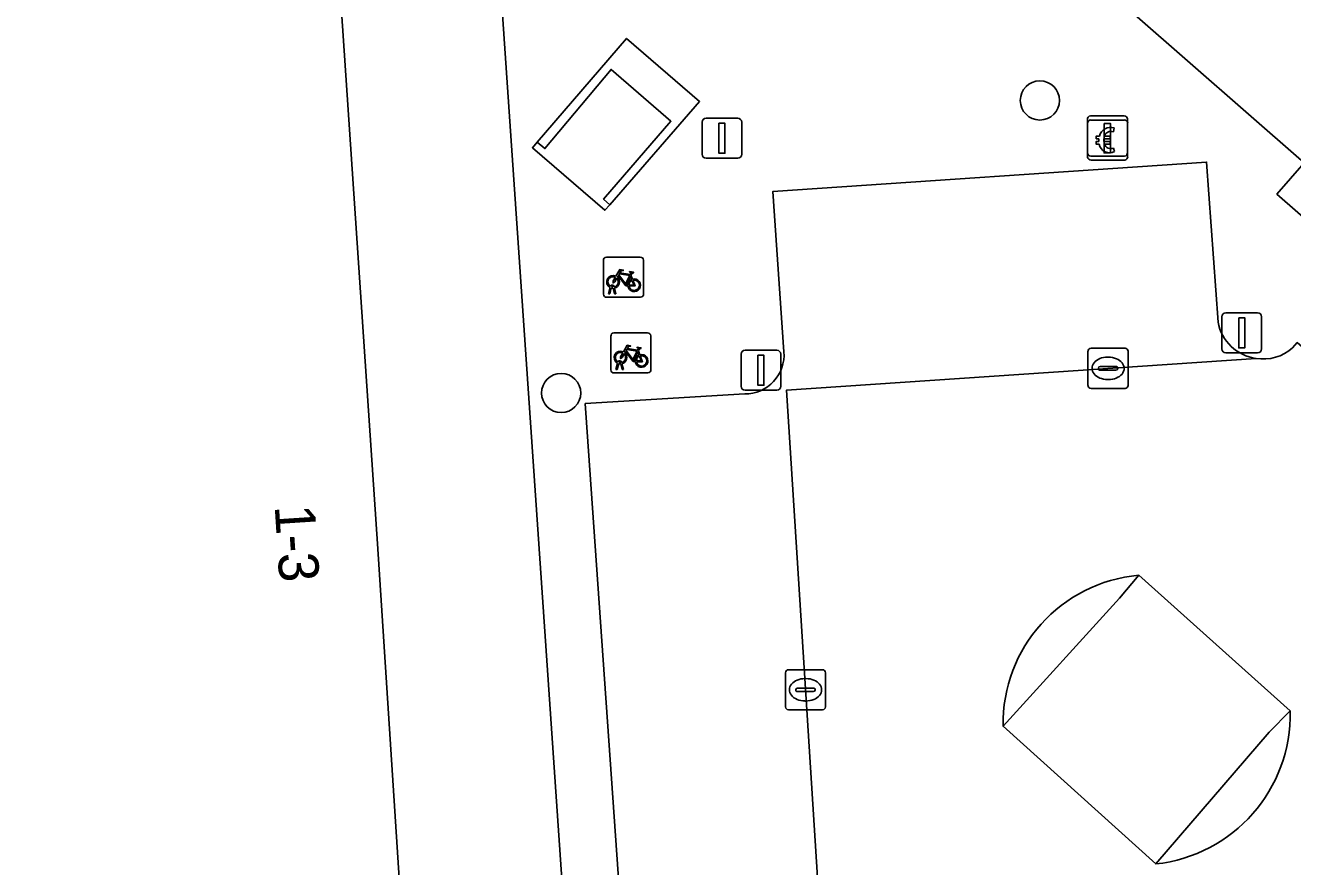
# Model space of a CAD drawing. Extents: x 158472 to 159562, y 388525 to 389606.
# Drawn here: x 158702.98 to 158734.61, y 388856.57 to 388877.57 of the extents above; entities that cross this region are included whole.
import ezdxf

# ---------------------------------------------------------------- set-up
doc = ezdxf.new("R2010")
doc.units = 0
for name, color, linetype in [('IMGEO_Betaalautomaat', 7, 'Continuous'), ('IMGEO_Boom', 7, 'Continuous'), ('IMGEO_Erf', 7, 'Continuous'), ('IMGEO_Fietsenrek', 7, 'Continuous'), ('IMGEO_Kolk', 7, 'Continuous'), ('IMGEO_Laadpaal', 7, 'Continuous'), ('IMGEO_Lichtmast', 7, 'Continuous'), ('IMGEO_Pand', 7, 'Continuous'), ('IMGEO_Pand_nummerreeks', 7, 'Continuous'), ('IMGEO_Parkeervlak_open', 7, 'Continuous'), ('IMGEO_Rijbaan_lokaal_open', 7, 'Continuous'), ('IMGEO_Verkeerseiland_open', 7, 'Continuous'), ('IMGEO_Voetpad_open', 7, 'Continuous')]:
    doc.layers.add(name, color=color, linetype=linetype)

msp = doc.modelspace()

# ---------------------------------------------------------------- linework, layer by layer
at = {"layer": 'IMGEO_Betaalautomaat'}
for p, q in [((158729.493, 388874.279), (158729.493, 388875.12)), ((158729.493, 388875.12), (158729.493, 388874.279)), ((158729.568, 388875.203), (158730.409, 388875.203)), ((158730.409, 388875.203), (158729.568, 388875.203)), ((158730.155, 388875.008), (158730.138, 388874.908)), ((158730.492, 388875.129), (158730.492, 388874.288)), ((158730.492, 388874.288), (158730.492, 388875.129)), ((158729.776, 388874.667), (158729.776, 388874.735)), ((158729.897, 388874.735), (158729.897, 388874.667)), ((158730.142, 388874.502), (158730.164, 388874.415)), ((158730.418, 388874.204), (158729.577, 388874.204)), ((158729.577, 388874.204), (158730.418, 388874.204))]:
    msp.add_line(p, q, dxfattribs=at)
for points in [[(158729.776, 388874.735), (158729.707, 388874.735), (158729.707, 388874.804), (158729.786, 388874.804)], [(158729.908, 388874.804), (158730.055, 388874.804), (158730.055, 388874.735), (158729.897, 388874.735)], [(158729.781, 388874.598), (158729.707, 388874.598), (158729.707, 388874.667), (158729.776, 388874.667)], [(158729.897, 388874.667), (158730.055, 388874.667), (158730.055, 388874.598), (158729.911, 388874.598)]]:
    msp.add_lwpolyline(points, dxfattribs=at)
for centre, radius, start, end in [((158729.571, 388875.126), 0.0779, 92.4484, 184.2845), ((158729.571, 388875.126), 0.0779, 92.4484, 184.2845), ((158730.069, 388874.728), 0.293, 73.014, 165.0139), ((158730.415, 388875.126), 0.0779, 2.4484, 94.2845), ((158730.415, 388875.126), 0.0779, 2.4484, 94.2845), ((158730.075, 388874.741), 0.179, 69.3236, 159.5683), ((158730.042, 388874.653), 0.267, 191.8096, 297.0389), ((158730.075, 388874.668), 0.179, 202.7625, 291.8693), ((158729.571, 388874.282), 0.0779, 182.4484, 274.2845), ((158729.571, 388874.282), 0.0779, 182.4484, 274.2845), ((158730.415, 388874.282), 0.0779, 272.4484, 4.2845), ((158730.415, 388874.282), 0.0779, 272.4484, 4.2845)]:
    msp.add_arc(centre, radius, start, end, dxfattribs=at)
at = {"layer": 'IMGEO_Boom'}
for centre in [(158728.301, 388875.692), (158716.352, 388868.39)]:
    msp.add_circle(centre, 0.489, dxfattribs=at)
at = {"layer": 'IMGEO_Erf'}
msp.add_lwpolyline([(158755.409, 388834.448), (158755.525, 388834.58), (158744.162, 388844.524), (158717.279, 388843.045), (158714.843, 388878.448), (158710.585, 388882.112), (158711.768, 388864.623), (158712.592, 388851.925), (158713.284, 388842.825), (158695.563, 388822.552), (158691.151, 388817.503), (158723.402, 388789.393), (158732.269, 388781.671)], dxfattribs=at)
at = {"layer": 'IMGEO_Fietsenrek'}
for p, q in [((158717.408, 388870.855), (158717.408, 388871.696)), ((158717.408, 388871.696), (158717.408, 388870.855)), ((158717.483, 388871.78), (158718.324, 388871.78)), ((158718.324, 388871.78), (158717.483, 388871.78)), ((158718.408, 388871.705), (158718.408, 388870.864)), ((158718.408, 388870.864), (158718.408, 388871.705)), ((158718.095, 388871.329), (158718.131, 388871.234)), ((158717.535, 388870.864), (158717.574, 388871.024)), ((158717.604, 388871.012), (158717.569, 388870.864)), ((158717.646, 388871.036), (158717.645, 388871.04)), ((158717.687, 388870.864), (158717.653, 388871.006)), ((158717.677, 388871.047), (158717.678, 388871.04)), ((158717.685, 388871.01), (158717.72, 388870.864)), ((158718.333, 388870.78), (158717.492, 388870.78)), ((158717.492, 388870.78), (158718.333, 388870.78)), ((158717.569, 388870.864), (158717.535, 388870.864)), ((158717.72, 388870.864), (158717.687, 388870.864)), ((158717.593, 388868.966), (158717.593, 388869.807)), ((158717.593, 388869.807), (158717.593, 388868.966)), ((158717.668, 388869.891), (158718.509, 388869.891)), ((158718.509, 388869.891), (158717.668, 388869.891)), ((158718.593, 388869.816), (158718.593, 388868.975)), ((158718.593, 388868.975), (158718.593, 388869.816)), ((158718.28, 388869.44), (158718.316, 388869.345)), ((158717.72, 388868.975), (158717.759, 388869.135)), ((158717.789, 388869.123), (158717.754, 388868.975)), ((158717.831, 388869.147), (158717.83, 388869.151)), ((158717.872, 388868.975), (158717.838, 388869.117)), ((158717.862, 388869.158), (158717.863, 388869.151)), ((158717.87, 388869.121), (158717.905, 388868.975)), ((158718.518, 388868.891), (158717.677, 388868.891)), ((158717.677, 388868.891), (158718.518, 388868.891)), ((158717.754, 388868.975), (158717.72, 388868.975)), ((158717.905, 388868.975), (158717.872, 388868.975))]:
    msp.add_line(p, q, dxfattribs=at)
for points in [[(158717.742, 388871.254), (158717.69, 388871.164), (158717.65, 388871.139), (158717.651, 388871.186), (158717.706, 388871.28)], [(158717.721, 388871.306), (158717.816, 388871.47), (158717.902, 388871.456), (158717.904, 388871.447), (158717.848, 388871.436), (158717.821, 388871.391), (158718.077, 388871.35)], [(158718.017, 388871.062), (158717.967, 388871.062), (158717.776, 388871.313), (158717.757, 388871.281)], [(158718.064, 388871.325), (158717.807, 388871.366), (158717.79, 388871.337), (158717.957, 388871.117), (158718.064, 388871.325)], [(158718.112, 388871.227), (158718.082, 388871.304), (158717.973, 388871.086), (158718.016, 388871.086)], [(158718.046, 388871.086), (158718.166, 388871.085), (158718.122, 388871.199)], [(158718.142, 388871.206), (158718.197, 388871.061), (158718.047, 388871.061)], [(158718.077, 388871.35), (158718.102, 388871.399), (158718.096, 388871.403), (158718.073, 388871.407), (158718.061, 388871.414), (158718.06, 388871.417), (158718.062, 388871.422), (158718.157, 388871.407), (158718.159, 388871.397), (158718.149, 388871.384), (158718.137, 388871.378), (158718.123, 388871.384), (158718.095, 388871.329)], [(158717.927, 388869.365), (158717.875, 388869.275), (158717.835, 388869.25), (158717.836, 388869.297), (158717.891, 388869.391)], [(158717.906, 388869.417), (158718.001, 388869.581), (158718.087, 388869.567), (158718.089, 388869.558), (158718.033, 388869.547), (158718.006, 388869.502), (158718.262, 388869.461)], [(158718.202, 388869.173), (158718.152, 388869.173), (158717.961, 388869.424), (158717.942, 388869.392)], [(158718.249, 388869.436), (158717.992, 388869.477), (158717.975, 388869.448), (158718.142, 388869.228), (158718.249, 388869.436)], [(158718.297, 388869.338), (158718.267, 388869.415), (158718.158, 388869.197), (158718.201, 388869.197)], [(158718.231, 388869.197), (158718.351, 388869.196), (158718.307, 388869.31)], [(158718.327, 388869.317), (158718.382, 388869.172), (158718.232, 388869.172)], [(158718.262, 388869.461), (158718.287, 388869.51), (158718.281, 388869.514), (158718.258, 388869.518), (158718.246, 388869.525), (158718.245, 388869.528), (158718.247, 388869.533), (158718.342, 388869.518), (158718.344, 388869.508), (158718.334, 388869.495), (158718.322, 388869.489), (158718.308, 388869.495), (158718.28, 388869.44)]]:
    msp.add_lwpolyline(points, dxfattribs=at)
for centre, radius, start, end in [((158717.486, 388871.702), 0.0779, 92.4484, 184.2845), ((158717.486, 388871.702), 0.0779, 92.4484, 184.2845), ((158718.33, 388871.702), 0.0779, 2.4484, 94.2845), ((158718.33, 388871.702), 0.0779, 2.4484, 94.2845), ((158717.648, 388871.165), 0.159, 62.6766, 242.1369), ((158717.648, 388871.165), 0.129, 63.3192, 238.903), ((158717.648, 388871.165), 0.129, 283.6043, 43.4302), ((158717.648, 388871.165), 0.159, 283.5766, 46.6042), ((158718.175, 388871.081), 0.159, 113.3408, 178.3217), ((158718.175, 388871.081), 0.159, 187.0065, 105.7708), ((158718.175, 388871.081), 0.129, 113.923, 177.9556), ((158718.175, 388871.081), 0.129, 188.6715, 104.5883), ((158717.628, 388871.036), 0.0499, 12.8025, 158.6934), ((158717.648, 388871.165), 0.159, 253.9967, 271.7867), ((158717.628, 388871.036), 0.0174, 12.8025, 163.4502), ((158717.648, 388871.165), 0.129, 253.415, 269.0204), ((158717.486, 388870.858), 0.0779, 182.4484, 274.2845), ((158717.486, 388870.858), 0.0779, 182.4484, 274.2845), ((158718.33, 388870.858), 0.0779, 272.4484, 4.2845), ((158718.33, 388870.858), 0.0779, 272.4484, 4.2845), ((158717.671, 388869.813), 0.0779, 92.4484, 184.2845), ((158717.671, 388869.813), 0.0779, 92.4484, 184.2845), ((158718.515, 388869.813), 0.0779, 2.4484, 94.2845), ((158718.515, 388869.813), 0.0779, 2.4484, 94.2845), ((158717.833, 388869.276), 0.159, 62.6766, 242.1369), ((158717.833, 388869.276), 0.129, 63.3192, 238.903), ((158717.833, 388869.276), 0.129, 283.6043, 43.4302), ((158717.833, 388869.276), 0.159, 283.5766, 46.6042), ((158718.36, 388869.192), 0.159, 113.3408, 178.3217), ((158718.36, 388869.192), 0.159, 187.0065, 105.7708), ((158718.36, 388869.192), 0.129, 113.923, 177.9556), ((158718.36, 388869.192), 0.129, 188.6715, 104.5883), ((158717.813, 388869.147), 0.0499, 12.8025, 158.6934), ((158717.833, 388869.276), 0.159, 253.9967, 271.7867), ((158717.813, 388869.147), 0.0174, 12.8025, 163.4502), ((158717.833, 388869.276), 0.129, 253.415, 269.0204), ((158717.671, 388868.969), 0.0779, 182.4484, 274.2845), ((158717.671, 388868.969), 0.0779, 182.4484, 274.2845), ((158718.515, 388868.969), 0.0779, 272.4484, 4.2845), ((158718.515, 388868.969), 0.0779, 272.4484, 4.2845)]:
    msp.add_arc(centre, radius, start, end, dxfattribs=at)
at = {"layer": 'IMGEO_Kolk'}
for p, q in [((158729.502, 388868.58), (158729.502, 388869.432)), ((158729.577, 388869.506), (158730.429, 388869.506)), ((158730.503, 388869.432), (158730.503, 388868.58)), ((158729.761, 388869), (158729.761, 388869.012)), ((158729.804, 388869.049), (158730.202, 388869.049)), ((158729.99, 388869.286), (158730.015, 388869.286)), ((158730.245, 388869.012), (158730.245, 388869)), ((158730.199, 388868.963), (158729.801, 388868.963)), ((158730.013, 388868.726), (158729.988, 388868.726)), ((158730.429, 388868.506), (158729.577, 388868.506)), ((158721.95, 388860.558), (158721.95, 388861.41)), ((158722.025, 388861.484), (158722.877, 388861.484)), ((158722.951, 388861.41), (158722.951, 388860.558)), ((158722.438, 388861.264), (158722.463, 388861.264)), ((158722.209, 388860.978), (158722.209, 388860.99)), ((158722.647, 388860.941), (158722.249, 388860.941)), ((158722.252, 388861.027), (158722.65, 388861.027)), ((158722.693, 388860.99), (158722.693, 388860.978)), ((158722.877, 388860.484), (158722.025, 388860.484)), ((158722.461, 388860.704), (158722.436, 388860.704))]:
    msp.add_line(p, q, dxfattribs=at)
for points in [[(158729.502, 388868.58), (158729.502, 388869.432)], [(158729.577, 388869.506), (158730.429, 388869.506)], [(158730.503, 388869.432), (158730.503, 388868.58)], [(158730.429, 388868.506), (158729.577, 388868.506)], [(158721.95, 388860.558), (158721.95, 388861.41)], [(158722.025, 388861.484), (158722.877, 388861.484)], [(158722.951, 388861.41), (158722.951, 388860.558)], [(158722.877, 388860.484), (158722.025, 388860.484)]]:
    msp.add_lwpolyline(points, dxfattribs=at)
for centre, radius, start, end in [((158729.579, 388869.43), 0.0765, 91.552, 178.448), ((158729.579, 388869.43), 0.0765, 91.552, 178.448), ((158730.427, 388869.43), 0.0765, 1.552, 88.448), ((158730.427, 388869.43), 0.0765, 1.552, 88.448), ((158729.801, 388869.009), 0.0403, 85.8775, 175.7526), ((158729.798, 388868.999), 0.0366, 178.938, 274.7102), ((158730.202, 388869.006), 0.043, 264.8664, 352.4533), ((158730.206, 388869.011), 0.0386, 1.7309, 96.639), ((158729.579, 388868.582), 0.0765, 181.552, 268.448), ((158729.579, 388868.582), 0.0765, 181.552, 268.448), ((158730.427, 388868.582), 0.0765, 271.552, 358.448), ((158730.427, 388868.582), 0.0765, 271.552, 358.448), ((158722.027, 388861.408), 0.0765, 91.552, 178.448), ((158722.027, 388861.408), 0.0765, 91.552, 178.448), ((158722.875, 388861.408), 0.0765, 1.552, 88.448), ((158722.875, 388861.408), 0.0765, 1.552, 88.448), ((158722.249, 388860.987), 0.0403, 85.8775, 175.7526), ((158722.246, 388860.977), 0.0366, 178.938, 274.7102), ((158722.65, 388860.984), 0.043, 264.8664, 352.4533), ((158722.654, 388860.989), 0.0386, 1.7309, 96.639), ((158722.027, 388860.56), 0.0765, 181.552, 268.448), ((158722.027, 388860.56), 0.0765, 181.552, 268.448), ((158722.875, 388860.56), 0.0765, 271.552, 358.448), ((158722.875, 388860.56), 0.0765, 271.552, 358.448)]:
    msp.add_arc(centre, radius, start, end, dxfattribs=at)
for centre, major_axis, ratio, start_param, end_param in [((158729.989, 388869.006), (-0.387, 0.002), 0.722429, 4.712389, 7.853982), ((158730.014, 388869.006), (-0.39, 0.002), 0.717154, 1.570796, 4.712389), ((158722.437, 388860.984), (-0.387, 0.002), 0.722429, 4.712389, 7.853982), ((158722.462, 388860.984), (-0.39, 0.002), 0.717154, 1.570796, 4.712389)]:
    msp.add_ellipse(centre, major_axis=major_axis, ratio=ratio, start_param=start_param, end_param=end_param, dxfattribs=at)
at = {"layer": 'IMGEO_Laadpaal'}
for p, q in [((158729.487, 388875.22), (158729.487, 388874.379)), ((158729.487, 388875.22), (158729.487, 388874.379)), ((158730.403, 388875.304), (158729.562, 388875.304)), ((158730.403, 388875.304), (158729.562, 388875.304)), ((158730.487, 388874.388), (158730.487, 388875.229)), ((158730.487, 388874.388), (158730.487, 388875.229)), ((158729.571, 388874.304), (158730.412, 388874.304)), ((158729.571, 388874.304), (158730.412, 388874.304))]:
    msp.add_line(p, q, dxfattribs=at)
msp.add_lwpolyline([(158729.902, 388875.117), (158730.062, 388875.117), (158730.062, 388874.384), (158729.902, 388874.384), (158729.902, 388875.117)], dxfattribs=at)
for centre, start, end in [((158729.565, 388875.226), 92.4484, 184.2845), ((158729.565, 388875.226), 92.4484, 184.2845), ((158730.409, 388875.226), 2.4484, 94.2845), ((158730.409, 388875.226), 2.4484, 94.2845), ((158729.565, 388874.382), 182.4484, 274.2845), ((158729.565, 388874.382), 182.4484, 274.2845), ((158730.409, 388874.382), 272.4484, 4.2845), ((158730.409, 388874.382), 272.4484, 4.2845)]:
    msp.add_arc(centre, 0.0779, start, end, dxfattribs=at)
at = {"layer": 'IMGEO_Lichtmast'}
for p, q in [((158719.87, 388874.348), (158719.87, 388875.148)), ((158719.87, 388875.148), (158719.87, 388874.348)), ((158719.97, 388875.248), (158720.76, 388875.248)), ((158720.76, 388875.248), (158719.97, 388875.248)), ((158720.86, 388875.148), (158720.86, 388874.348)), ((158720.86, 388874.348), (158720.86, 388875.148)), ((158720.76, 388874.248), (158719.97, 388874.248)), ((158719.97, 388874.248), (158720.76, 388874.248)), ((158732.843, 388869.492), (158732.843, 388870.292)), ((158732.843, 388870.292), (158732.843, 388869.492)), ((158732.943, 388870.392), (158733.733, 388870.392)), ((158733.733, 388870.392), (158732.943, 388870.392)), ((158733.833, 388870.292), (158733.833, 388869.492)), ((158733.833, 388869.492), (158733.833, 388870.292)), ((158720.845, 388868.559), (158720.845, 388869.359)), ((158720.845, 388869.359), (158720.845, 388868.559)), ((158720.945, 388869.459), (158721.735, 388869.459)), ((158721.735, 388869.459), (158720.945, 388869.459)), ((158721.835, 388869.359), (158721.835, 388868.559)), ((158721.835, 388868.559), (158721.835, 388869.359)), ((158733.733, 388869.392), (158732.943, 388869.392)), ((158732.943, 388869.392), (158733.733, 388869.392)), ((158721.735, 388868.459), (158720.945, 388868.459)), ((158720.945, 388868.459), (158721.735, 388868.459))]:
    msp.add_line(p, q, dxfattribs=at)
for points in [[(158720.29, 388875.123), (158720.44, 388875.123), (158720.44, 388874.373), (158720.29, 388874.373), (158720.29, 388875.123)], [(158733.263, 388870.267), (158733.413, 388870.267), (158733.413, 388869.517), (158733.263, 388869.517), (158733.263, 388870.267)], [(158721.265, 388869.334), (158721.415, 388869.334), (158721.415, 388868.584), (158721.265, 388868.584), (158721.265, 388869.334)]]:
    msp.add_lwpolyline(points, dxfattribs=at)
for centre, start, end in [((158719.97, 388875.148), 90, 180), ((158719.97, 388875.148), 90, 180), ((158720.76, 388875.148), 0, 90), ((158720.76, 388875.148), 360, 90), ((158719.97, 388874.348), 180, 270), ((158719.97, 388874.348), 180, 270), ((158720.76, 388874.348), 270, 0), ((158720.76, 388874.348), 270, 0), ((158732.943, 388870.292), 90, 180), ((158732.943, 388870.292), 90, 180), ((158733.733, 388870.292), 0, 90), ((158733.733, 388870.292), 360, 90), ((158720.945, 388869.359), 90, 180), ((158720.945, 388869.359), 90, 180), ((158721.735, 388869.359), 0, 90), ((158721.735, 388869.359), 360, 90), ((158732.943, 388869.492), 180, 270), ((158732.943, 388869.492), 180, 270), ((158733.733, 388869.492), 270, 0), ((158733.733, 388869.492), 270, 0), ((158720.945, 388868.559), 180, 270), ((158720.945, 388868.559), 180, 270), ((158721.735, 388868.559), 270, 0), ((158721.735, 388868.559), 270, 0)]:
    msp.add_arc(centre, 0.1, start, end, dxfattribs=at)
at = {"layer": 'IMGEO_Pand'}
for points in [[(158711.768, 388864.623), (158710.585, 388882.112), (158710.568, 388882.363), (158710.308, 388882.35), (158706.738, 388885.358), (158704.594, 388882.905), (158688.489, 388864.493), (158700.98, 388853.578), (158713.284, 388842.825), (158712.592, 388851.925)], [(158715.754, 388874.653), (158715.634, 388874.512), (158717.446, 388872.951), (158717.568, 388873.085), (158717.411, 388873.224), (158719.094, 388875.173), (158717.599, 388876.465), (158715.945, 388874.491)]]:
    msp.add_lwpolyline(points, close=True, dxfattribs=at)
at = {"layer": 'IMGEO_Parkeervlak_open'}
for points in [[(158732.749, 388870.159), (158732.462, 388874.153), (158721.633, 388873.416), (158721.912, 388869.42)], [(158720.937, 388868.366), (158716.953, 388868.128), (158717.99, 388853.316), (158722.492, 388853.522), (158722.936, 388853.42), (158721.973, 388868.458), (158733.697, 388869.255)]]:
    msp.add_lwpolyline(points, dxfattribs=at)
msp.add_lwpolyline([(158734.549, 388860.457), (158730.767, 388863.843), (158730.289, 388863.27), (158727.383, 388860.076), (158731.191, 388856.638), (158734.022, 388859.928)], close=True, dxfattribs=at)
for centre, radius, start, end in [((158733.845, 388870.359), 1.114, 190.3475, 262.3745), ((158720.937, 388869.344), 0.978, 270.0027, 4.4567)]:
    msp.add_arc(centre, radius, start, end, dxfattribs=at)
at = {"layer": 'IMGEO_Rijbaan_lokaal_open'}
for points in [[(158712.015, 388894.037), (158712.154, 388893.916), (158730.597, 388877.892), (158734.9, 388874.138), (158742.889, 388867.168), (158749.183, 388861.677)], [(158733.697, 388869.255), (158721.973, 388868.458), (158722.936, 388853.42), (158723.2, 388853.202), (158723.454, 388852.886), (158724.663, 388851.383), (158739.658, 388852.207), (158738.841, 388864.741), (158738.984, 388865.144), (158739.374, 388865.591), (158734.726, 388869.649), (158734.61, 388869.515)], [(158730.767, 388863.843), (158734.549, 388860.457)], [(158731.191, 388856.638), (158727.383, 388860.076)]]:
    msp.add_lwpolyline(points, dxfattribs=at)
for centre, radius, start, end in [((158733.88, 388870.345), 1.105, 260.4556, 311.3357), ((158731.099, 388860.142), 3.716, 95.119, 181.0126), ((158730.794, 388860.373), 3.756, 276.063, 1.2875)]:
    msp.add_arc(centre, radius, start, end, dxfattribs=at)
at = {"layer": 'IMGEO_Verkeerseiland_open'}
for points in [[(158727.383, 388860.076), (158730.289, 388863.27), (158730.767, 388863.843)], [(158734.549, 388860.457), (158734.022, 388859.928), (158731.191, 388856.638)]]:
    msp.add_lwpolyline(points, dxfattribs=at)
for centre, radius, start, end in [((158731.099, 388860.142), 3.716, 95.119, 181.0126), ((158730.794, 388860.373), 3.756, 276.063, 1.2875)]:
    msp.add_arc(centre, radius, start, end, dxfattribs=at)
at = {"layer": 'IMGEO_Voetpad_open'}
for points in [[(158712.828, 388891.381), (158712.733, 388892.691), (158709.988, 388889.175), (158710.205, 388888.973), (158710.114, 388888.859), (158710.229, 388887.45), (158710.568, 388882.363), (158710.585, 388882.112), (158714.843, 388878.448), (158717.279, 388843.045)], [(158749.183, 388861.677), (158742.889, 388867.168), (158742.205, 388866.384), (158734.216, 388873.354), (158734.9, 388874.138), (158730.597, 388877.892)], [(158721.912, 388869.42), (158721.633, 388873.416), (158732.462, 388874.153), (158732.749, 388870.159)], [(158724.663, 388851.383), (158723.914, 388850.784), (158722.72, 388852.234), (158723.454, 388852.886), (158723.2, 388853.202), (158722.936, 388853.42), (158722.492, 388853.522), (158717.99, 388853.316), (158716.953, 388868.128), (158720.937, 388868.366)]]:
    msp.add_lwpolyline(points, dxfattribs=at)
for points in [[(158717.446, 388872.951), (158715.634, 388874.512), (158715.754, 388874.653), (158717.985, 388877.239), (158719.808, 388875.665), (158717.568, 388873.085)], [(158717.568, 388873.085), (158719.808, 388875.665), (158717.985, 388877.239), (158715.754, 388874.653), (158715.945, 388874.491), (158717.599, 388876.465), (158719.094, 388875.173), (158717.411, 388873.224)], [(158742.889, 388867.168), (158734.9, 388874.138), (158734.216, 388873.354), (158742.205, 388866.384)]]:
    msp.add_lwpolyline(points, close=True, dxfattribs=at)
for centre, radius, start, end in [((158733.845, 388870.359), 1.114, 190.3475, 262.3745), ((158720.937, 388869.344), 0.978, 270.0027, 4.4567), ((158733.88, 388870.345), 1.105, 260.4556, 311.3357)]:
    msp.add_arc(centre, radius, start, end, dxfattribs=at)

# ---------------------------------------------------------------- texts
at = {"layer": 'IMGEO_Pand_nummerreeks'}
msp.add_text('1-3', height=1, rotation=273.7126, dxfattribs=at).set_placement((158709.201, 388865.573))

doc.saveas('drawing.dxf')
